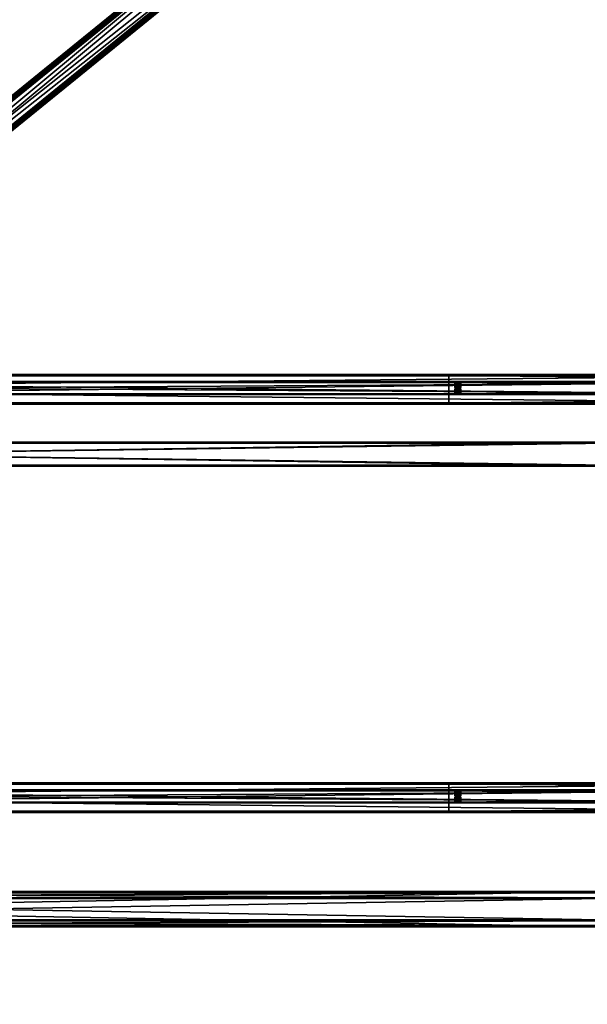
# Model space of a CAD drawing. Header units: millimetres. Extents: x -333 to 67333, y -930 to 39730.
# Tile 890 of 1056: x 3462 to 5364, y 33905 to 37207. Entities that reach past the tile are written whole.
import ezdxf

# ---------------------------------------------------------------- set-up
doc = ezdxf.new("R2010")
doc.units = ezdxf.units.MM
for name, color, linetype in [('13', 7, 'Continuous'), ('3', 7, 'Continuous'), ('5', 7, 'Continuous'), ('95', 7, 'Continuous')]:
    doc.layers.add(name, color=color, linetype=linetype)

msp = doc.modelspace()

# ---------------------------------------------------------------- meshes
at = {"layer": '13', "color": 30}
mesh = msp.add_polyface(dxfattribs=at)
corners = [(-330, 35921.1, 4044.2), (-330, 35993.5, 4028.8), (6100, 35993.5, 4028.8), (6100, 35921.1, 4044.2), (-330, 35952.3, 3835.2), (6100, 35952.3, 3835.2), (-330, 36013, 3822.3), (6100, 36013, 3822.3), (-330, 36015.7, 3835), (6100, 36015.7, 3835), (-330, 36017.6, 3834.6), (6100, 36017.6, 3834.6), (-330, 36014.5, 3819.9), (6100, 36014.5, 3819.9), (-330, 35949.9, 3833.6), (6100, 35949.9, 3833.6), (-330, 35991.1, 4027.3), (6100, 35991.1, 4027.3), (-330, 35922.6, 4041.8), (6100, 35922.6, 4041.8), (-330, 35919.9, 4029.1), (6100, 35919.9, 4029.1), (-330, 35918, 4029.5), (6100, 35918, 4029.5)]
mesh.append_faces([[corners[k] for k in face] for face in [(0, 2, 3, 3), (1, 5, 2, 2), (4, 7, 5, 5), (6, 9, 7, 7), (8, 11, 9, 9), (10, 13, 11, 11), (12, 15, 13, 13), (14, 17, 15, 15), (16, 19, 17, 17), (18, 21, 19, 19), (20, 23, 21, 21), (22, 3, 23, 23), (18, 22, 20, 20), (8, 12, 10, 10), (11, 7, 9, 9), (3, 21, 23, 23)]], dxfattribs={"vtx0": -1, "color": 30})
mesh.append_faces([[corners[k] for k in face] for face in [(1, 16, 4, 4), (16, 0, 18, 18), (22, 18, 0, 0), (12, 6, 14, 14), (14, 4, 16, 16), (2, 19, 3, 3), (19, 2, 17, 17), (17, 2, 15, 15), (15, 5, 13, 13), (13, 7, 11, 11), (21, 3, 19, 19)]], dxfattribs={"vtx0": -1, "vtx1": -1, "color": 30})
mesh.append_faces([[corners[k] for k in face] for face in [(16, 1, 0, 0), (12, 8, 6, 6), (14, 6, 4, 4), (15, 2, 5, 5), (13, 5, 7, 7)]], dxfattribs={"vtx0": -1, "vtx2": -1, "vtx3": -1, "color": 30})
mesh.append_faces([[corners[k] for k in face] for face in [(0, 1, 2, 2), (1, 4, 5, 5), (4, 6, 7, 7), (6, 8, 9, 9), (8, 10, 11, 11), (10, 12, 13, 13), (12, 14, 15, 15), (14, 16, 17, 17), (16, 18, 19, 19), (18, 20, 21, 21), (20, 22, 23, 23), (22, 0, 3, 3)]], dxfattribs={"vtx2": -1, "vtx3": -1, "color": 30})
mesh = msp.add_polyface(dxfattribs=at)
corners = [(4900, 35921.1, 4044.2), (4900, 35993.5, 4028.8), (11700, 35993.5, 4028.8), (11700, 35921.1, 4044.2), (4900, 35952.3, 3835.2), (11700, 35952.3, 3835.2), (4900, 36013, 3822.3), (11700, 36013, 3822.3), (4900, 36015.7, 3835), (11700, 36015.7, 3835), (4900, 36017.6, 3834.6), (11700, 36017.6, 3834.6), (4900, 36014.5, 3819.9), (11700, 36014.5, 3819.9), (4900, 35949.9, 3833.6), (11700, 35949.9, 3833.6), (4900, 35991.1, 4027.3), (11700, 35991.1, 4027.3), (4900, 35922.6, 4041.8), (11700, 35922.6, 4041.8), (4900, 35919.9, 4029.1), (11700, 35919.9, 4029.1), (4900, 35918, 4029.5), (11700, 35918, 4029.5)]
mesh.append_faces([[corners[k] for k in face] for face in [(0, 2, 3, 3), (1, 5, 2, 2), (4, 7, 5, 5), (6, 9, 7, 7), (8, 11, 9, 9), (10, 13, 11, 11), (12, 15, 13, 13), (14, 17, 15, 15), (16, 19, 17, 17), (18, 21, 19, 19), (20, 23, 21, 21), (22, 3, 23, 23), (20, 0, 22, 22), (8, 12, 10, 10), (11, 7, 9, 9)]], dxfattribs={"vtx0": -1, "color": 30})
mesh.append_faces([[corners[k] for k in face] for face in [(1, 16, 4, 4), (16, 0, 18, 18), (18, 0, 20, 20), (12, 6, 14, 14), (14, 4, 16, 16), (3, 19, 23, 23), (19, 2, 17, 17), (15, 5, 13, 13), (5, 17, 2, 2), (13, 7, 11, 11)]], dxfattribs={"vtx0": -1, "vtx1": -1, "color": 30})
mesh.append_faces([[corners[k] for k in face] for face in [(16, 1, 0, 0), (12, 8, 6, 6), (14, 6, 4, 4), (19, 3, 2, 2), (5, 15, 17, 17), (13, 5, 7, 7)]], dxfattribs={"vtx0": -1, "vtx2": -1, "vtx3": -1, "color": 30})
mesh.append_faces([[corners[k] for k in face] for face in [(21, 23, 19, 19)]], dxfattribs={"vtx1": -1, "color": 30})
mesh.append_faces([[corners[k] for k in face] for face in [(0, 1, 2, 2), (1, 4, 5, 5), (4, 6, 7, 7), (6, 8, 9, 9), (8, 10, 11, 11), (10, 12, 13, 13), (12, 14, 15, 15), (14, 16, 17, 17), (16, 18, 19, 19), (18, 20, 21, 21), (20, 22, 23, 23), (22, 0, 3, 3)]], dxfattribs={"vtx2": -1, "vtx3": -1, "color": 30})
mesh = msp.add_polyface(dxfattribs=at)
corners = [(-330, 34551.7, 4335.3), (-330, 34624.1, 4319.9), (6100, 34624.1, 4319.9), (6100, 34551.7, 4335.3), (-330, 34582.9, 4126.2), (6100, 34582.9, 4126.2), (-330, 34643.5, 4113.3), (6100, 34643.5, 4113.3), (-330, 34646.2, 4126), (6100, 34646.2, 4126), (-330, 34648.2, 4125.6), (6100, 34648.2, 4125.6), (-330, 34645.1, 4111), (6100, 34645.1, 4111), (-330, 34580.5, 4124.7), (6100, 34580.5, 4124.7), (-330, 34621.7, 4318.4), (6100, 34621.7, 4318.4), (-330, 34553.2, 4332.9), (6100, 34553.2, 4332.9), (-330, 34550.5, 4320.2), (6100, 34550.5, 4320.2), (-330, 34548.6, 4320.6), (6100, 34548.6, 4320.6)]
mesh.append_faces([[corners[k] for k in face] for face in [(0, 2, 3, 3), (1, 5, 2, 2), (4, 7, 5, 5), (6, 9, 7, 7), (8, 11, 9, 9), (10, 13, 11, 11), (12, 15, 13, 13), (14, 17, 15, 15), (16, 19, 17, 17), (18, 21, 19, 19), (20, 23, 21, 21), (22, 3, 23, 23), (8, 12, 10, 10), (20, 0, 22, 22), (11, 7, 9, 9), (3, 21, 23, 23)]], dxfattribs={"vtx0": -1, "color": 30})
mesh.append_faces([[corners[k] for k in face] for face in [(12, 6, 14, 14), (14, 1, 16, 16), (16, 0, 18, 18), (18, 0, 20, 20), (2, 19, 3, 3), (19, 2, 17, 17), (17, 2, 15, 15), (15, 5, 13, 13), (21, 3, 19, 19)]], dxfattribs={"vtx0": -1, "vtx1": -1, "color": 30})
mesh.append_faces([[corners[k] for k in face] for face in [(12, 8, 6, 6), (14, 6, 4, 4), (14, 4, 1, 1), (16, 1, 0, 0), (7, 11, 13, 13), (15, 2, 5, 5), (13, 5, 7, 7)]], dxfattribs={"vtx0": -1, "vtx2": -1, "vtx3": -1, "color": 30})
mesh.append_faces([[corners[k] for k in face] for face in [(0, 1, 2, 2), (1, 4, 5, 5), (4, 6, 7, 7), (6, 8, 9, 9), (8, 10, 11, 11), (10, 12, 13, 13), (12, 14, 15, 15), (14, 16, 17, 17), (16, 18, 19, 19), (18, 20, 21, 21), (20, 22, 23, 23), (22, 0, 3, 3)]], dxfattribs={"vtx2": -1, "vtx3": -1, "color": 30})
mesh = msp.add_polyface(dxfattribs=at)
corners = [(4900, 34551.7, 4335.3), (4900, 34624.1, 4319.9), (11700, 34624.1, 4319.9), (11700, 34551.7, 4335.3), (4900, 34582.9, 4126.2), (11700, 34582.9, 4126.2), (4900, 34643.5, 4113.3), (11700, 34643.5, 4113.3), (4900, 34646.2, 4126), (11700, 34646.2, 4126), (4900, 34648.2, 4125.6), (11700, 34648.2, 4125.6), (4900, 34645.1, 4111), (11700, 34645.1, 4111), (4900, 34580.5, 4124.7), (11700, 34580.5, 4124.7), (4900, 34621.7, 4318.4), (11700, 34621.7, 4318.4), (4900, 34553.2, 4332.9), (11700, 34553.2, 4332.9), (4900, 34550.5, 4320.2), (11700, 34550.5, 4320.2), (4900, 34548.6, 4320.6), (11700, 34548.6, 4320.6)]
mesh.append_faces([[corners[k] for k in face] for face in [(0, 2, 3, 3), (1, 5, 2, 2), (4, 7, 5, 5), (6, 9, 7, 7), (8, 11, 9, 9), (10, 13, 11, 11), (12, 15, 13, 13), (14, 17, 15, 15), (16, 19, 17, 17), (18, 21, 19, 19), (20, 23, 21, 21), (22, 3, 23, 23), (8, 12, 10, 10), (20, 0, 22, 22), (11, 7, 9, 9), (3, 21, 23, 23)]], dxfattribs={"vtx0": -1, "color": 30})
mesh.append_faces([[corners[k] for k in face] for face in [(12, 6, 14, 14), (14, 1, 16, 16), (16, 0, 18, 18), (18, 0, 20, 20), (2, 19, 3, 3), (19, 2, 17, 17), (17, 2, 15, 15), (15, 5, 13, 13), (21, 3, 19, 19)]], dxfattribs={"vtx0": -1, "vtx1": -1, "color": 30})
mesh.append_faces([[corners[k] for k in face] for face in [(12, 8, 6, 6), (14, 6, 4, 4), (14, 4, 1, 1), (16, 1, 0, 0), (7, 11, 13, 13), (15, 2, 5, 5), (13, 5, 7, 7)]], dxfattribs={"vtx0": -1, "vtx2": -1, "vtx3": -1, "color": 30})
mesh.append_faces([[corners[k] for k in face] for face in [(0, 1, 2, 2), (1, 4, 5, 5), (4, 6, 7, 7), (6, 8, 9, 9), (8, 10, 11, 11), (10, 12, 13, 13), (12, 14, 15, 15), (14, 16, 17, 17), (16, 18, 19, 19), (18, 20, 21, 21), (20, 22, 23, 23), (22, 0, 3, 3)]], dxfattribs={"vtx2": -1, "vtx3": -1, "color": 30})
at = {"layer": '3', "color": 91}
mesh = msp.add_polyface(dxfattribs=at)
corners = [(5281.2, 38434.1, 3186.1), (5328.5, 38378.4, 3197.9), (354.5, 34336.5, 4057), (307.3, 34392.1, 4045.2), (5328.5, 38393.8, 3270.3), (354.5, 34351.9, 4129.4), (5281.2, 38449.5, 3258.5), (307.3, 34407.5, 4117.6), (5279.3, 38435.7, 3182.7), (5279.3, 38452.4, 3260.9), (305.3, 34410.4, 4120), (305.3, 34393.8, 4041.8), (5330.4, 38392.2, 3273.7), (356.5, 34350.2, 4132.8), (5330.4, 38375.5, 3195.5), (356.5, 34333.6, 4054.6)]
mesh.append_faces([[corners[k] for k in face] for face in [(0, 2, 3, 3), (1, 5, 2, 2), (4, 7, 5, 5), (6, 3, 7, 7), (8, 10, 11, 11), (9, 13, 10, 10), (12, 15, 13, 13), (14, 11, 15, 15)]], dxfattribs={"vtx0": -1, "color": 91})
mesh.append_faces([[corners[k] for k in face] for face in [(9, 6, 12, 12), (6, 8, 0, 0), (0, 8, 1, 1), (14, 1, 8, 8), (11, 3, 15, 15), (3, 10, 7, 7), (15, 2, 13, 13), (2, 15, 3, 3), (13, 7, 10, 10)]], dxfattribs={"vtx0": -1, "vtx1": -1, "color": 91})
mesh.append_faces([[corners[k] for k in face] for face in [(6, 9, 8, 8), (12, 6, 4, 4), (4, 14, 12, 12), (14, 4, 1, 1), (3, 11, 10, 10), (13, 2, 5, 5), (13, 5, 7, 7)]], dxfattribs={"vtx0": -1, "vtx2": -1, "vtx3": -1, "color": 91})
mesh.append_faces([[corners[k] for k in face] for face in [(0, 1, 2, 2), (1, 4, 5, 5), (4, 6, 7, 7), (6, 0, 3, 3), (8, 9, 10, 10), (9, 12, 13, 13), (12, 14, 15, 15), (14, 8, 11, 11)]], dxfattribs={"vtx2": -1, "vtx3": -1, "color": 91})
mesh = msp.add_polyface(dxfattribs=at)
corners = [(60, 35713, 2983), (60, 35787, 2983), (5440, 35787, 2983), (5440, 35713, 2983), (60, 35787, 3057), (5440, 35787, 3057), (60, 35713, 3057), (5440, 35713, 3057), (60, 35710, 2980), (60, 35710, 3060), (5440, 35710, 3060), (5440, 35710, 2980), (60, 35790, 3060), (5440, 35790, 3060), (60, 35790, 2980), (5440, 35790, 2980)]
mesh.append_faces([[corners[k] for k in face] for face in [(0, 2, 3, 3), (1, 5, 2, 2), (4, 7, 5, 5), (6, 3, 7, 7), (8, 10, 11, 11), (9, 13, 10, 10), (12, 15, 13, 13), (14, 11, 15, 15)]], dxfattribs={"vtx0": -1, "color": 91})
mesh.append_faces([[corners[k] for k in face] for face in [(9, 6, 12, 12), (6, 8, 0, 0), (0, 8, 1, 1), (12, 4, 14, 14), (4, 12, 6, 6), (14, 1, 8, 8), (11, 3, 15, 15), (3, 10, 7, 7), (7, 10, 5, 5), (15, 2, 13, 13), (2, 15, 3, 3), (13, 5, 10, 10)]], dxfattribs={"vtx0": -1, "vtx1": -1, "color": 91})
mesh.append_faces([[corners[k] for k in face] for face in [(6, 9, 8, 8), (14, 4, 1, 1), (3, 11, 10, 10), (13, 2, 5, 5)]], dxfattribs={"vtx0": -1, "vtx2": -1, "vtx3": -1, "color": 91})
mesh.append_faces([[corners[k] for k in face] for face in [(0, 1, 2, 2), (1, 4, 5, 5), (4, 6, 7, 7), (6, 0, 3, 3), (8, 9, 10, 10), (9, 12, 13, 13), (12, 14, 15, 15), (14, 8, 11, 11)]], dxfattribs={"vtx2": -1, "vtx3": -1, "color": 91})
mesh = msp.add_polyface(dxfattribs=at)
corners = [(5204.3, 29819.2, 5017.2), (5154.8, 29765.4, 5028.6), (296.6, 34039.7, 4120.1), (346, 34093.5, 4108.7), (5154.8, 29780.7, 5101), (296.6, 34055.1, 4192.5), (5204.3, 29834.6, 5089.5), (346, 34108.9, 4181), (5206.3, 29820.7, 5013.8), (5206.3, 29837.4, 5092), (348.1, 34111.7, 4183.5), (348.1, 34095.1, 4105.3), (5152.8, 29779.2, 5104.4), (294.6, 34053.5, 4195.9), (5152.8, 29762.5, 5026.1), (294.6, 34036.9, 4117.6)]
mesh.append_faces([[corners[k] for k in face] for face in [(0, 2, 3, 3), (1, 5, 2, 2), (4, 7, 5, 5), (6, 3, 7, 7), (8, 10, 11, 11), (9, 13, 10, 10), (12, 15, 13, 13), (14, 11, 15, 15)]], dxfattribs={"vtx0": -1, "color": 91})
mesh.append_faces([[corners[k] for k in face] for face in [(9, 6, 12, 12), (6, 8, 0, 0), (0, 8, 1, 1), (12, 4, 14, 14), (4, 12, 6, 6), (14, 1, 8, 8), (11, 3, 15, 15), (3, 10, 7, 7), (7, 10, 5, 5), (15, 2, 13, 13), (2, 15, 3, 3), (13, 5, 10, 10)]], dxfattribs={"vtx0": -1, "vtx1": -1, "color": 91})
mesh.append_faces([[corners[k] for k in face] for face in [(6, 9, 8, 8), (14, 4, 1, 1), (3, 11, 10, 10), (13, 2, 5, 5)]], dxfattribs={"vtx0": -1, "vtx2": -1, "vtx3": -1, "color": 91})
mesh.append_faces([[corners[k] for k in face] for face in [(0, 1, 2, 2), (1, 4, 5, 5), (4, 6, 7, 7), (6, 0, 3, 3), (8, 9, 10, 10), (9, 12, 13, 13), (12, 14, 15, 15), (14, 8, 11, 11)]], dxfattribs={"vtx2": -1, "vtx3": -1, "color": 91})
at = {"layer": '5', "color": 131}
mesh = msp.add_polyface(dxfattribs=at)
corners = [(5410.1, 34259.7, 4064.1), (5410.1, 34169.7, 4083.2), (90, 34169.7, 4083.2), (90, 34259.7, 4064.1), (5410.1, 34188.8, 4173.2), (90, 34188.8, 4173.2), (5410.1, 34278.8, 4154.1), (90, 34278.8, 4154.1), (5410.1, 34262.7, 4059.4), (5410.1, 34283.5, 4157.2), (90, 34283.5, 4157.2), (90, 34262.7, 4059.4), (5410.1, 34185.7, 4178), (90, 34185.7, 4178), (5410.1, 34164.9, 4080.2), (90, 34164.9, 4080.2)]
mesh.append_faces([[corners[k] for k in face] for face in [(0, 2, 3, 3), (1, 5, 2, 2), (4, 7, 5, 5), (6, 3, 7, 7), (8, 10, 11, 11), (9, 13, 10, 10), (12, 15, 13, 13), (14, 11, 15, 15)]], dxfattribs={"vtx0": -1, "color": 131})
mesh.append_faces([[corners[k] for k in face] for face in [(9, 6, 12, 12), (6, 8, 0, 0), (0, 8, 1, 1), (12, 4, 14, 14), (4, 12, 6, 6), (14, 1, 8, 8), (11, 3, 15, 15), (3, 10, 7, 7), (15, 2, 13, 13), (2, 15, 3, 3), (13, 7, 10, 10)]], dxfattribs={"vtx0": -1, "vtx1": -1, "color": 131})
mesh.append_faces([[corners[k] for k in face] for face in [(6, 9, 8, 8), (14, 4, 1, 1), (3, 11, 10, 10), (13, 2, 5, 5), (13, 5, 7, 7)]], dxfattribs={"vtx0": -1, "vtx2": -1, "vtx3": -1, "color": 131})
mesh.append_faces([[corners[k] for k in face] for face in [(0, 1, 2, 2), (1, 4, 5, 5), (4, 6, 7, 7), (6, 0, 3, 3), (8, 9, 10, 10), (9, 12, 13, 13), (12, 14, 15, 15), (14, 8, 11, 11)]], dxfattribs={"vtx2": -1, "vtx3": -1, "color": 131})
at = {"layer": '95', "color": 20}
mesh = msp.add_polyface(dxfattribs=at)
corners = [(4936, 35983.1, 3979.9), (4935.2, 35982.5, 3977), (4935.2, 35980.5, 3977.4), (4936, 35981.1, 3980.3), (4933, 35982, 3974.8), (4933, 35980, 3975.3), (4930, 35981.8, 3974), (4930, 35979.9, 3974.5), (4927, 35982, 3974.8), (4927, 35980, 3975.3), (4924.8, 35982.5, 3977), (4924.8, 35980.5, 3977.4), (4924, 35983.1, 3979.9), (4924, 35981.1, 3980.3), (4924.8, 35983.7, 3982.9), (4924.8, 35981.7, 3983.3), (4927, 35984.2, 3985), (4927, 35982.2, 3985.4), (4930, 35984.3, 3985.8), (4930, 35982.4, 3986.2), (4933, 35984.2, 3985), (4933, 35982.2, 3985.4), (4935.2, 35983.7, 3982.9), (4935.2, 35981.7, 3983.3), (4940.4, 35981.1, 3980.3), (4935.2, 35979.3, 3971.5), (4935.2, 35971.9, 3973.1), (4940.4, 35973.8, 3981.9), (4924.8, 35979.3, 3971.5), (4924.8, 35971.9, 3973.1), (4919.6, 35981.1, 3980.3), (4919.6, 35973.8, 3981.9), (4924.8, 35983, 3989.1), (4924.8, 35975.7, 3990.7), (4935.2, 35983, 3989.1), (4935.2, 35975.7, 3990.7), (4940.4, 35990.4, 3978.4), (4935.2, 35988.5, 3969.6), (4935.2, 35981.2, 3971.1), (4940.4, 35983.1, 3979.9), (4924.8, 35988.5, 3969.6), (4924.8, 35981.2, 3971.1), (4919.6, 35990.4, 3978.4), (4919.6, 35983.1, 3979.9), (4924.8, 35992.3, 3987.2), (4924.8, 35985, 3988.7), (4935.2, 35992.3, 3987.2), (4935.2, 35985, 3988.7), (4936, 35962.3, 3882.1), (4935.2, 35961.7, 3879.2), (4935.2, 35959.7, 3879.6), (4936, 35960.3, 3882.5), (4933, 35961.2, 3877), (4933, 35959.3, 3877.4), (4930, 35961, 3876.2), (4930, 35959.1, 3876.6), (4927, 35961.2, 3877), (4927, 35959.3, 3877.4), (4924.8, 35961.7, 3879.2), (4924.8, 35959.7, 3879.6), (4924, 35962.3, 3882.1), (4924, 35960.3, 3882.5), (4924.8, 35962.9, 3885), (4924.8, 35961, 3885.5), (4927, 35963.4, 3887.2), (4927, 35961.4, 3887.6), (4930, 35963.5, 3888), (4930, 35961.6, 3888.4), (4933, 35963.4, 3887.2), (4933, 35961.4, 3887.6), (4935.2, 35962.9, 3885), (4935.2, 35961, 3885.5), (4940.4, 35960.3, 3882.5), (4935.2, 35958.5, 3873.7), (4935.2, 35951.1, 3875.3), (4940.4, 35953, 3884.1), (4924.8, 35958.5, 3873.7), (4924.8, 35951.1, 3875.3), (4919.6, 35960.3, 3882.5), (4919.6, 35953, 3884.1), (4924.8, 35962.2, 3891.3), (4924.8, 35954.9, 3892.9), (4935.2, 35962.2, 3891.3), (4935.2, 35954.9, 3892.9), (4940.4, 35969.6, 3880.5), (4935.2, 35967.8, 3871.7), (4935.2, 35960.4, 3873.3), (4940.4, 35962.3, 3882.1), (4924.8, 35967.8, 3871.7), (4924.8, 35960.4, 3873.3), (4919.6, 35969.6, 3880.5), (4919.6, 35962.3, 3882.1), (4924.8, 35971.5, 3889.3), (4924.8, 35964.2, 3890.9), (4935.2, 35971.5, 3889.3), (4935.2, 35964.2, 3890.9)]
mesh.append_faces([[corners[k] for k in face] for face in [(0, 2, 3, 3), (1, 5, 2, 2), (4, 7, 5, 5), (6, 9, 7, 7), (8, 11, 9, 9), (10, 13, 11, 11), (12, 15, 13, 13), (14, 17, 15, 15), (16, 19, 17, 17), (18, 21, 19, 19), (20, 23, 21, 21), (22, 3, 23, 23), (4, 8, 6, 6), (16, 20, 18, 18), (23, 19, 21, 21), (11, 7, 9, 9), (24, 26, 27, 27), (25, 29, 26, 26), (28, 31, 29, 29), (30, 33, 31, 31), (32, 35, 33, 33), (34, 27, 35, 35), (25, 30, 28, 28), (32, 24, 34, 34), (27, 33, 35, 35), (31, 26, 29, 29), (36, 38, 39, 39), (37, 41, 38, 38), (40, 43, 41, 41), (42, 45, 43, 43), (44, 47, 45, 45), (46, 39, 47, 47), (37, 42, 40, 40), (44, 36, 46, 46), (39, 45, 47, 47), (43, 38, 41, 41), (48, 50, 51, 51), (49, 53, 50, 50), (52, 55, 53, 53), (54, 57, 55, 55), (56, 59, 57, 57), (58, 61, 59, 59), (60, 63, 61, 61), (62, 65, 63, 63), (64, 67, 65, 65), (66, 69, 67, 67), (68, 71, 69, 69), (70, 51, 71, 71), (52, 56, 54, 54), (64, 68, 66, 66), (71, 67, 69, 69), (59, 55, 57, 57), (72, 74, 75, 75), (73, 77, 74, 74), (76, 79, 77, 77), (78, 81, 79, 79), (80, 83, 81, 81), (82, 75, 83, 83), (73, 78, 76, 76), (80, 72, 82, 82), (75, 81, 83, 83), (79, 74, 77, 77), (84, 86, 87, 87), (85, 89, 86, 86), (88, 91, 89, 89), (90, 93, 91, 91), (92, 95, 93, 93), (94, 87, 95, 95), (85, 90, 88, 88), (92, 84, 94, 94), (87, 93, 95, 95), (91, 86, 89, 89)]], dxfattribs={"vtx0": -1, "color": 20})
mesh.append_faces([[corners[k] for k in face] for face in [(8, 4, 10, 10), (10, 1, 12, 12), (12, 1, 14, 14), (14, 0, 16, 16), (19, 23, 17, 17), (17, 3, 15, 15), (15, 2, 13, 13), (13, 5, 11, 11), (30, 25, 32, 32), (33, 26, 31, 31), (42, 36, 44, 44), (45, 38, 43, 43), (56, 52, 58, 58), (58, 49, 60, 60), (60, 48, 62, 62), (62, 70, 64, 64), (67, 71, 65, 65), (65, 51, 63, 63), (63, 50, 61, 61), (61, 53, 59, 59), (78, 72, 80, 80), (81, 74, 79, 79), (90, 85, 92, 92), (93, 86, 91, 91)]], dxfattribs={"vtx0": -1, "vtx1": -1, "color": 20})
mesh.append_faces([[corners[k] for k in face] for face in [(10, 4, 1, 1), (14, 1, 0, 0), (16, 0, 22, 22), (16, 22, 20, 20), (17, 23, 3, 3), (15, 3, 2, 2), (13, 2, 5, 5), (11, 5, 7, 7), (32, 25, 24, 24), (33, 27, 26, 26), (42, 37, 36, 36), (45, 39, 38, 38), (58, 52, 49, 49), (60, 49, 48, 48), (62, 48, 70, 70), (64, 70, 68, 68), (65, 71, 51, 51), (63, 51, 50, 50), (61, 50, 53, 53), (59, 53, 55, 55), (78, 73, 72, 72), (81, 75, 74, 74), (92, 85, 84, 84), (93, 87, 86, 86)]], dxfattribs={"vtx0": -1, "vtx2": -1, "vtx3": -1, "color": 20})
mesh.append_faces([[corners[k] for k in face] for face in [(0, 1, 2, 2), (1, 4, 5, 5), (4, 6, 7, 7), (6, 8, 9, 9), (8, 10, 11, 11), (10, 12, 13, 13), (12, 14, 15, 15), (14, 16, 17, 17), (16, 18, 19, 19), (18, 20, 21, 21), (20, 22, 23, 23), (22, 0, 3, 3), (24, 25, 26, 26), (25, 28, 29, 29), (28, 30, 31, 31), (30, 32, 33, 33), (32, 34, 35, 35), (34, 24, 27, 27), (36, 37, 38, 38), (37, 40, 41, 41), (40, 42, 43, 43), (42, 44, 45, 45), (44, 46, 47, 47), (46, 36, 39, 39), (48, 49, 50, 50), (49, 52, 53, 53), (52, 54, 55, 55), (54, 56, 57, 57), (56, 58, 59, 59), (58, 60, 61, 61), (60, 62, 63, 63), (62, 64, 65, 65), (64, 66, 67, 67), (66, 68, 69, 69), (68, 70, 71, 71), (70, 48, 51, 51), (72, 73, 74, 74), (73, 76, 77, 77), (76, 78, 79, 79), (78, 80, 81, 81), (80, 82, 83, 83), (82, 72, 75, 75), (84, 85, 86, 86), (85, 88, 89, 89), (88, 90, 91, 91), (90, 92, 93, 93), (92, 94, 95, 95), (94, 84, 87, 87)]], dxfattribs={"vtx2": -1, "vtx3": -1, "color": 20})
mesh = msp.add_polyface(dxfattribs=at)
corners = [(4936, 34613.7, 4271), (4935.2, 34613, 4268.1), (4935.2, 34611.1, 4268.5), (4936, 34611.7, 4271.4), (4933, 34612.6, 4265.9), (4933, 34610.6, 4266.3), (4930, 34612.4, 4265.1), (4930, 34610.5, 4265.5), (4927, 34612.6, 4265.9), (4927, 34610.6, 4266.3), (4924.8, 34613, 4268.1), (4924.8, 34611.1, 4268.5), (4924, 34613.7, 4271), (4924, 34611.7, 4271.4), (4924.8, 34614.3, 4273.9), (4924.8, 34612.3, 4274.3), (4927, 34614.8, 4276.1), (4927, 34612.8, 4276.5), (4930, 34614.9, 4276.9), (4930, 34613, 4277.3), (4933, 34614.8, 4276.1), (4933, 34612.8, 4276.5), (4935.2, 34614.3, 4273.9), (4935.2, 34612.3, 4274.3), (4940.4, 34611.7, 4271.4), (4935.2, 34609.8, 4262.6), (4935.2, 34602.5, 4264.2), (4940.4, 34604.4, 4273), (4924.8, 34609.8, 4262.6), (4924.8, 34602.5, 4264.2), (4919.6, 34611.7, 4271.4), (4919.6, 34604.4, 4273), (4924.8, 34613.6, 4280.2), (4924.8, 34606.2, 4281.8), (4935.2, 34613.6, 4280.2), (4935.2, 34606.2, 4281.8), (4940.4, 34621, 4269.4), (4935.2, 34619.1, 4260.6), (4935.2, 34611.8, 4262.2), (4940.4, 34613.7, 4271), (4924.8, 34619.1, 4260.6), (4924.8, 34611.8, 4262.2), (4919.6, 34621, 4269.4), (4919.6, 34613.7, 4271), (4924.8, 34622.9, 4278.2), (4924.8, 34615.5, 4279.8), (4935.2, 34622.9, 4278.2), (4935.2, 34615.5, 4279.8), (4936, 34592.9, 4173.2), (4935.2, 34592.3, 4170.2), (4935.2, 34590.3, 4170.7), (4936, 34590.9, 4173.6), (4933, 34591.8, 4168.1), (4933, 34589.8, 4168.5), (4930, 34591.6, 4167.3), (4930, 34589.7, 4167.7), (4927, 34591.8, 4168.1), (4927, 34589.8, 4168.5), (4924.8, 34592.3, 4170.2), (4924.8, 34590.3, 4170.7), (4924, 34592.9, 4173.2), (4924, 34590.9, 4173.6), (4924.8, 34593.5, 4176.1), (4924.8, 34591.5, 4176.5), (4927, 34594, 4178.3), (4927, 34592, 4178.7), (4930, 34594.1, 4179), (4930, 34592.2, 4179.5), (4933, 34594, 4178.3), (4933, 34592, 4178.7), (4935.2, 34593.5, 4176.1), (4935.2, 34591.5, 4176.5), (4940.4, 34590.9, 4173.6), (4935.2, 34589.1, 4164.8), (4935.2, 34581.7, 4166.3), (4940.4, 34583.6, 4175.1), (4924.8, 34589.1, 4164.8), (4924.8, 34581.7, 4166.3), (4919.6, 34590.9, 4173.6), (4919.6, 34583.6, 4175.1), (4924.8, 34592.8, 4182.4), (4924.8, 34585.5, 4184), (4935.2, 34592.8, 4182.4), (4935.2, 34585.5, 4184), (4940.4, 34600.2, 4171.6), (4935.2, 34598.3, 4162.8), (4935.2, 34591, 4164.4), (4940.4, 34592.9, 4173.2), (4924.8, 34598.3, 4162.8), (4924.8, 34591, 4164.4), (4919.6, 34600.2, 4171.6), (4919.6, 34592.9, 4173.2), (4924.8, 34602.1, 4180.4), (4924.8, 34594.8, 4182), (4935.2, 34602.1, 4180.4), (4935.2, 34594.8, 4182)]
mesh.append_faces([[corners[k] for k in face] for face in [(0, 2, 3, 3), (1, 5, 2, 2), (4, 7, 5, 5), (6, 9, 7, 7), (8, 11, 9, 9), (10, 13, 11, 11), (12, 15, 13, 13), (14, 17, 15, 15), (16, 19, 17, 17), (18, 21, 19, 19), (20, 23, 21, 21), (22, 3, 23, 23), (4, 8, 6, 6), (16, 20, 18, 18), (23, 19, 21, 21), (11, 7, 9, 9), (24, 26, 27, 27), (25, 29, 26, 26), (28, 31, 29, 29), (30, 33, 31, 31), (32, 35, 33, 33), (34, 27, 35, 35), (25, 30, 28, 28), (32, 24, 34, 34), (27, 33, 35, 35), (31, 26, 29, 29), (36, 38, 39, 39), (37, 41, 38, 38), (40, 43, 41, 41), (42, 45, 43, 43), (44, 47, 45, 45), (46, 39, 47, 47), (37, 42, 40, 40), (44, 36, 46, 46), (39, 45, 47, 47), (43, 38, 41, 41), (48, 50, 51, 51), (49, 53, 50, 50), (52, 55, 53, 53), (54, 57, 55, 55), (56, 59, 57, 57), (58, 61, 59, 59), (60, 63, 61, 61), (62, 65, 63, 63), (64, 67, 65, 65), (66, 69, 67, 67), (68, 71, 69, 69), (70, 51, 71, 71), (54, 58, 56, 56), (64, 68, 66, 66), (69, 65, 67, 67), (59, 55, 57, 57), (72, 74, 75, 75), (73, 77, 74, 74), (76, 79, 77, 77), (78, 81, 79, 79), (80, 83, 81, 81), (82, 75, 83, 83), (73, 78, 76, 76), (80, 72, 82, 82), (75, 81, 83, 83), (79, 74, 77, 77), (84, 86, 87, 87), (85, 89, 86, 86), (88, 91, 89, 89), (90, 93, 91, 91), (92, 95, 93, 93), (94, 87, 95, 95), (85, 90, 88, 88), (92, 84, 94, 94), (87, 93, 95, 95), (91, 86, 89, 89)]], dxfattribs={"vtx0": -1, "color": 20})
mesh.append_faces([[corners[k] for k in face] for face in [(8, 4, 10, 10), (10, 1, 12, 12), (12, 0, 14, 14), (14, 0, 16, 16), (19, 23, 17, 17), (17, 3, 15, 15), (15, 2, 13, 13), (13, 5, 11, 11), (30, 24, 32, 32), (33, 26, 31, 31), (42, 37, 44, 44), (45, 38, 43, 43), (58, 49, 60, 60), (60, 48, 62, 62), (62, 48, 64, 64), (65, 51, 63, 63), (63, 50, 61, 61), (61, 53, 59, 59), (78, 72, 80, 80), (81, 74, 79, 79), (90, 85, 92, 92), (93, 86, 91, 91)]], dxfattribs={"vtx0": -1, "vtx1": -1, "color": 20})
mesh.append_faces([[corners[k] for k in face] for face in [(10, 4, 1, 1), (12, 1, 0, 0), (16, 0, 22, 22), (16, 22, 20, 20), (17, 23, 3, 3), (15, 3, 2, 2), (13, 2, 5, 5), (11, 5, 7, 7), (30, 25, 24, 24), (33, 27, 26, 26), (44, 37, 36, 36), (45, 39, 38, 38), (58, 54, 52, 52), (58, 52, 49, 49), (60, 49, 48, 48), (64, 48, 70, 70), (64, 70, 68, 68), (65, 69, 71, 71), (65, 71, 51, 51), (63, 51, 50, 50), (61, 50, 53, 53), (59, 53, 55, 55), (78, 73, 72, 72), (81, 75, 74, 74), (92, 85, 84, 84), (93, 87, 86, 86)]], dxfattribs={"vtx0": -1, "vtx2": -1, "vtx3": -1, "color": 20})
mesh.append_faces([[corners[k] for k in face] for face in [(0, 1, 2, 2), (1, 4, 5, 5), (4, 6, 7, 7), (6, 8, 9, 9), (8, 10, 11, 11), (10, 12, 13, 13), (12, 14, 15, 15), (14, 16, 17, 17), (16, 18, 19, 19), (18, 20, 21, 21), (20, 22, 23, 23), (22, 0, 3, 3), (24, 25, 26, 26), (25, 28, 29, 29), (28, 30, 31, 31), (30, 32, 33, 33), (32, 34, 35, 35), (34, 24, 27, 27), (36, 37, 38, 38), (37, 40, 41, 41), (40, 42, 43, 43), (42, 44, 45, 45), (44, 46, 47, 47), (46, 36, 39, 39), (48, 49, 50, 50), (49, 52, 53, 53), (52, 54, 55, 55), (54, 56, 57, 57), (56, 58, 59, 59), (58, 60, 61, 61), (60, 62, 63, 63), (62, 64, 65, 65), (64, 66, 67, 67), (66, 68, 69, 69), (68, 70, 71, 71), (70, 48, 51, 51), (72, 73, 74, 74), (73, 76, 77, 77), (76, 78, 79, 79), (78, 80, 81, 81), (80, 82, 83, 83), (82, 72, 75, 75), (84, 85, 86, 86), (85, 88, 89, 89), (88, 90, 91, 91), (90, 92, 93, 93), (92, 94, 95, 95), (94, 84, 87, 87)]], dxfattribs={"vtx2": -1, "vtx3": -1, "color": 20})

doc.saveas('drawing.dxf')
